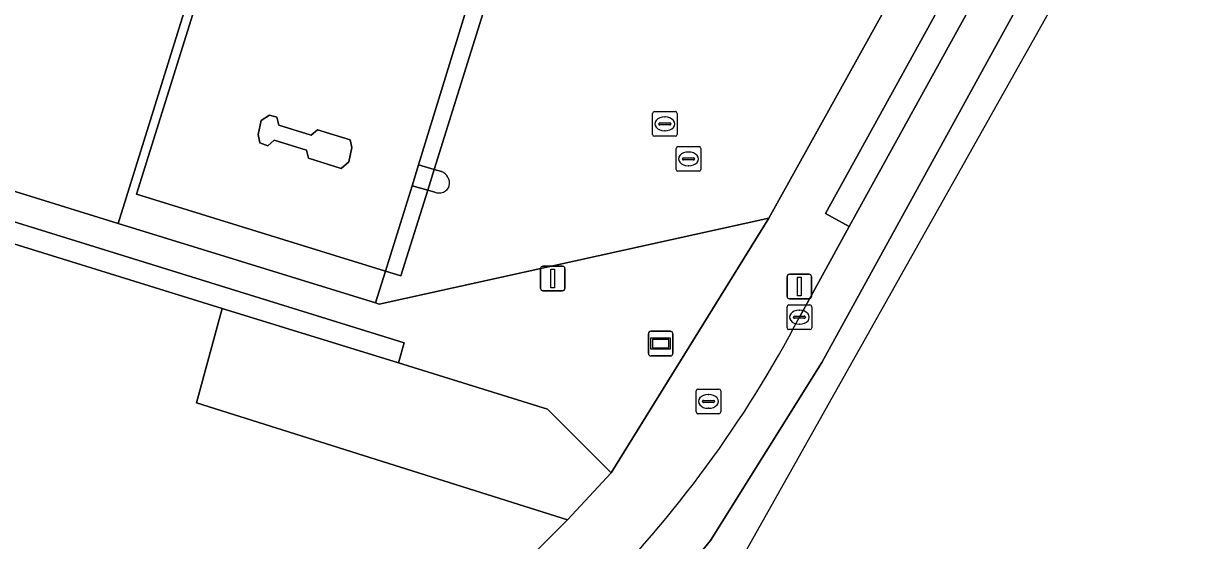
# Model space of a CAD drawing. Extents: x 162803 to 163818, y 381639 to 382475.
# Drawn here: x 163251.21 to 163299.1, y 381667.97 to 381688.91 of the extents above; entities that cross this region are included whole.
import ezdxf

# ---------------------------------------------------------------- set-up
doc = ezdxf.new("R2010")
doc.units = 0
for name, color, linetype in [('IMGEO_Brandkraan', 7, 'Continuous'), ('IMGEO_Groenvoorziening', 7, 'Continuous'), ('IMGEO_Kolk', 7, 'Continuous'), ('IMGEO_Lichtmast', 7, 'Continuous'), ('IMGEO_Muur', 7, 'Continuous'), ('IMGEO_Reclamebord', 7, 'Continuous'), ('IMGEO_Rijbaan_lokaal_gesloten', 7, 'Continuous'), ('IMGEO_Rijbaan_lokaal_open', 7, 'Continuous'), ('IMGEO_Rioolput', 7, 'Continuous'), ('IMGEO_Verkeerseiland_gesloten', 7, 'Continuous'), ('IMGEO_Voetpad_open', 7, 'Continuous')]:
    doc.layers.add(name, color=color, linetype=linetype)

msp = doc.modelspace()

# ---------------------------------------------------------------- linework, layer by layer
at = {"layer": 'IMGEO_Brandkraan'}
for p, q in [((163278.46, 381673.176), (163278.46, 381674.028)), ((163278.535, 381674.102), (163279.387, 381674.102)), ((163279.461, 381674.028), (163279.461, 381673.176)), ((163278.719, 381673.596), (163278.719, 381673.608)), ((163279.157, 381673.559), (163278.759, 381673.559)), ((163278.762, 381673.645), (163279.16, 381673.645)), ((163278.948, 381673.882), (163278.973, 381673.882)), ((163279.203, 381673.608), (163279.203, 381673.596)), ((163279.387, 381673.102), (163278.535, 381673.102)), ((163278.971, 381673.322), (163278.946, 381673.322))]:
    msp.add_line(p, q, dxfattribs=at)
for points in [[(163278.46, 381673.176), (163278.46, 381674.028)], [(163278.535, 381674.102), (163279.387, 381674.102)], [(163279.461, 381674.028), (163279.461, 381673.176)], [(163279.387, 381673.102), (163278.535, 381673.102)]]:
    msp.add_lwpolyline(points, dxfattribs=at)
for centre, radius, start, end in [((163278.537, 381674.026), 0.0765, 91.552, 178.448), ((163278.537, 381674.026), 0.0765, 91.552, 178.448), ((163279.385, 381674.026), 0.0765, 1.552, 88.448), ((163279.385, 381674.026), 0.0765, 1.552, 88.448), ((163278.759, 381673.605), 0.0403, 85.8775, 175.7526), ((163278.756, 381673.595), 0.0366, 178.938, 274.7102), ((163279.16, 381673.602), 0.043, 264.8664, 352.4533), ((163279.164, 381673.607), 0.0386, 1.7309, 96.639), ((163278.537, 381673.178), 0.0765, 181.552, 268.448), ((163278.537, 381673.178), 0.0765, 181.552, 268.448), ((163279.385, 381673.178), 0.0765, 271.552, 358.448), ((163279.385, 381673.178), 0.0765, 271.552, 358.448)]:
    msp.add_arc(centre, radius, start, end, dxfattribs=at)
for centre, major_axis, ratio, start_param, end_param in [((163278.947, 381673.602), (-0.387, 0.002), 0.722429, 4.712389, 7.853982), ((163278.972, 381673.602), (-0.39, 0.002), 0.717154, 1.570796, 4.712389)]:
    msp.add_ellipse(centre, major_axis=major_axis, ratio=ratio, start_param=start_param, end_param=end_param, dxfattribs=at)
at = {"layer": 'IMGEO_Groenvoorziening'}
for points in [[(163258.213, 381673.547), (163259.257, 381677.372), (163235.648, 381684.691), (163233.369, 381685.398)], [(163263.728, 381659.386), (163264.927, 381660.563), (163268.929, 381664.492), (163273.246, 381668.804), (163258.213, 381673.547)]]:
    msp.add_lwpolyline(points, dxfattribs=at)
msp.add_lwpolyline([(163272.435, 381673.287), (163266.397, 381675.159), (163259.257, 381677.372), (163258.213, 381673.547), (163273.246, 381668.804), (163275.013, 381670.711)], close=True, dxfattribs=at)
at = {"layer": 'IMGEO_Kolk'}
for p, q in [((163276.693, 381684.422), (163276.693, 381685.274)), ((163276.768, 381685.348), (163277.62, 381685.348)), ((163277.181, 381685.128), (163277.206, 381685.128)), ((163277.694, 381685.274), (163277.694, 381684.422)), ((163276.952, 381684.842), (163276.952, 381684.854)), ((163277.39, 381684.805), (163276.992, 381684.805)), ((163276.995, 381684.891), (163277.393, 381684.891)), ((163277.204, 381684.568), (163277.179, 381684.568)), ((163277.436, 381684.854), (163277.436, 381684.842)), ((163277.62, 381684.348), (163276.768, 381684.348)), ((163282.146, 381676.588), (163282.146, 381677.44)), ((163282.221, 381677.514), (163283.073, 381677.514)), ((163283.147, 381677.44), (163283.147, 381676.588)), ((163282.405, 381677.008), (163282.405, 381677.02)), ((163282.843, 381676.971), (163282.445, 381676.971)), ((163282.448, 381677.057), (163282.846, 381677.057)), ((163282.634, 381677.294), (163282.659, 381677.294)), ((163282.889, 381677.02), (163282.889, 381677.008)), ((163283.073, 381676.514), (163282.221, 381676.514)), ((163282.657, 381676.734), (163282.632, 381676.734))]:
    msp.add_line(p, q, dxfattribs=at)
for points in [[(163276.693, 381684.422), (163276.693, 381685.274)], [(163276.768, 381685.348), (163277.62, 381685.348)], [(163277.694, 381685.274), (163277.694, 381684.422)], [(163277.62, 381684.348), (163276.768, 381684.348)], [(163282.146, 381676.588), (163282.146, 381677.44)], [(163282.221, 381677.514), (163283.073, 381677.514)], [(163283.147, 381677.44), (163283.147, 381676.588)], [(163283.073, 381676.514), (163282.221, 381676.514)]]:
    msp.add_lwpolyline(points, dxfattribs=at)
for centre, radius, start, end in [((163276.77, 381685.272), 0.0765, 91.552, 178.448), ((163276.77, 381685.272), 0.0765, 91.552, 178.448), ((163277.618, 381685.272), 0.0765, 1.552, 88.448), ((163277.618, 381685.272), 0.0765, 1.552, 88.448), ((163276.992, 381684.851), 0.0403, 85.8775, 175.7526), ((163276.989, 381684.841), 0.0366, 178.938, 274.7102), ((163277.393, 381684.848), 0.043, 264.8664, 352.4533), ((163277.397, 381684.853), 0.0386, 1.7309, 96.639), ((163276.77, 381684.424), 0.0765, 181.552, 268.448), ((163276.77, 381684.424), 0.0765, 181.552, 268.448), ((163277.618, 381684.424), 0.0765, 271.552, 358.448), ((163277.618, 381684.424), 0.0765, 271.552, 358.448), ((163282.223, 381677.438), 0.0765, 91.552, 178.448), ((163282.223, 381677.438), 0.0765, 91.552, 178.448), ((163283.071, 381677.438), 0.0765, 1.552, 88.448), ((163283.071, 381677.438), 0.0765, 1.552, 88.448), ((163282.445, 381677.017), 0.0403, 85.8775, 175.7526), ((163282.442, 381677.007), 0.0366, 178.938, 274.7102), ((163282.846, 381677.014), 0.043, 264.8664, 352.4533), ((163282.85, 381677.019), 0.0386, 1.7309, 96.639), ((163282.223, 381676.59), 0.0765, 181.552, 268.448), ((163282.223, 381676.59), 0.0765, 181.552, 268.448), ((163283.071, 381676.59), 0.0765, 271.552, 358.448), ((163283.071, 381676.59), 0.0765, 271.552, 358.448)]:
    msp.add_arc(centre, radius, start, end, dxfattribs=at)
for centre, major_axis, ratio, start_param, end_param in [((163277.18, 381684.848), (-0.387, 0.002), 0.722429, 4.712389, 7.853982), ((163277.205, 381684.848), (-0.39, 0.002), 0.717154, 1.570796, 4.712389), ((163282.633, 381677.014), (-0.387, 0.002), 0.722429, 4.712389, 7.853982), ((163282.658, 381677.014), (-0.39, 0.002), 0.717154, 1.570796, 4.712389)]:
    msp.add_ellipse(centre, major_axis=major_axis, ratio=ratio, start_param=start_param, end_param=end_param, dxfattribs=at)
at = {"layer": 'IMGEO_Lichtmast'}
for p, q in [((163272.155, 381678.183), (163272.155, 381678.983)), ((163272.155, 381678.983), (163272.155, 381678.183)), ((163272.255, 381679.083), (163273.045, 381679.083)), ((163273.045, 381679.083), (163272.255, 381679.083)), ((163273.145, 381678.983), (163273.145, 381678.183)), ((163273.145, 381678.183), (163273.145, 381678.983)), ((163282.147, 381677.858), (163282.147, 381678.658)), ((163282.147, 381678.658), (163282.147, 381677.858)), ((163282.247, 381678.758), (163283.037, 381678.758)), ((163283.037, 381678.758), (163282.247, 381678.758)), ((163283.137, 381678.658), (163283.137, 381677.858)), ((163283.137, 381677.858), (163283.137, 381678.658)), ((163273.045, 381678.083), (163272.255, 381678.083)), ((163272.255, 381678.083), (163273.045, 381678.083)), ((163283.037, 381677.758), (163282.247, 381677.758)), ((163282.247, 381677.758), (163283.037, 381677.758))]:
    msp.add_line(p, q, dxfattribs=at)
for points in [[(163272.575, 381678.958), (163272.725, 381678.958), (163272.725, 381678.208), (163272.575, 381678.208), (163272.575, 381678.958)], [(163282.567, 381678.633), (163282.717, 381678.633), (163282.717, 381677.883), (163282.567, 381677.883), (163282.567, 381678.633)]]:
    msp.add_lwpolyline(points, dxfattribs=at)
for centre, start, end in [((163272.255, 381678.983), 90, 180), ((163272.255, 381678.983), 90, 180), ((163273.045, 381678.983), 0, 90), ((163273.045, 381678.983), 360, 90), ((163282.247, 381678.658), 90, 180), ((163282.247, 381678.658), 90, 180), ((163283.037, 381678.658), 0, 90), ((163283.037, 381678.658), 360, 90), ((163272.255, 381678.183), 180, 270), ((163272.255, 381678.183), 180, 270), ((163273.045, 381678.183), 270, 0), ((163273.045, 381678.183), 270, 0), ((163282.247, 381677.858), 180, 270), ((163282.247, 381677.858), 180, 270), ((163283.037, 381677.858), 270, 0), ((163283.037, 381677.858), 270, 0)]:
    msp.add_arc(centre, 0.1, start, end, dxfattribs=at)
at = {"layer": 'IMGEO_Muur'}
msp.add_lwpolyline([(163235.648, 381684.691), (163259.257, 381677.372), (163266.397, 381675.159), (163266.633, 381675.98), (163235.882, 381685.517)], close=True, dxfattribs=at)
at = {"layer": 'IMGEO_Reclamebord'}
for p, q in [((163276.626, 381676.444), (163277.416, 381676.444)), ((163277.416, 381676.444), (163276.626, 381676.444)), ((163276.526, 381675.544), (163276.526, 381676.344)), ((163276.526, 381676.344), (163276.526, 381675.544)), ((163277.516, 381676.344), (163277.516, 381675.544)), ((163277.516, 381675.544), (163277.516, 381676.344)), ((163277.416, 381675.444), (163276.626, 381675.444)), ((163276.626, 381675.444), (163277.416, 381675.444))]:
    msp.add_line(p, q, dxfattribs=at)
for points in [[(163276.627, 381676.176), (163277.415, 381676.176), (163277.415, 381675.712), (163276.627, 381675.712), (163276.627, 381676.176)], [(163276.692, 381676.111), (163276.692, 381675.777), (163277.35, 381675.777), (163277.35, 381676.111), (163276.692, 381676.111)]]:
    msp.add_lwpolyline(points, dxfattribs=at)
for centre, start, end in [((163276.626, 381676.344), 90, 180), ((163276.626, 381676.344), 90, 180), ((163277.416, 381676.344), 0, 90), ((163277.416, 381676.344), 360, 90), ((163276.626, 381675.544), 180, 270), ((163276.626, 381675.544), 180, 270), ((163277.416, 381675.544), 270, 0), ((163277.416, 381675.544), 270, 0)]:
    msp.add_arc(centre, 0.1, start, end, dxfattribs=at)
at = {"layer": 'IMGEO_Rijbaan_lokaal_gesloten'}
for points in [[(163304.255, 381712.196), (163311.529, 381725.621), (163324.948, 381750.023), (163367.924, 381828.37), (163366.609, 381829.082), (163322.968, 381750), (163314.199, 381734.104), (163311.279, 381728.855), (163296.94, 381702.916), (163294.771, 381698.992), (163294.59, 381698.664), (163294.187, 381697.958), (163284.657, 381680.684), (163282.65, 381677.022)], [(163370.398, 381827.031), (163367.924, 381828.37), (163324.948, 381750.023), (163311.529, 381725.621), (163304.255, 381712.196), (163298.325, 381701.71), (163291.588, 381689.799), (163283.562, 381675.182), (163279.047, 381667.968), (163273.728, 381661.499)], [(163273.484, 381655.096), (163319.424, 381736.781), (163362.879, 381814.36), (163370.398, 381827.031)], [(163273.728, 381661.499), (163279.047, 381667.968), (163283.562, 381675.182), (163291.588, 381689.799), (163298.325, 381701.71), (163304.255, 381712.196)]]:
    msp.add_lwpolyline(points, dxfattribs=at)
msp.add_arc((163241.083, 381698.71), 46.884, 315.0125, 332.446, dxfattribs=at)
at = {"layer": 'IMGEO_Rijbaan_lokaal_open'}
for points in [[(163230.442, 381688.446), (163255.038, 381680.815), (163258.159, 381690.838), (163253.254, 381692.371), (163245.051, 381694.914), (163234.017, 381698.421), (163228.919, 381699.955), (163222.235, 381692.264), (163227.645, 381687.719)], [(163267.87, 381682.087), (163267.581, 381682.168), (163266.494, 381678.69), (163265.867, 381678.883), (163265.461, 381677.592), (163265.614, 381677.542), (163281.403, 381681.027), (163291.399, 381699.034)], [(163271.302, 381692.465), (163270.842, 381692.605), (163267.841, 381683.001), (163268.138, 381682.915)], [(163268.138, 381682.915), (163267.841, 381683.001), (163267.581, 381682.168), (163267.87, 381682.087)]]:
    msp.add_lwpolyline(points, dxfattribs=at)
for points in [[(163265.461, 381677.592), (163265.867, 381678.883), (163255.782, 381681.997), (163260.132, 381695.918), (163259.775, 381696.028), (163258.159, 381690.838), (163255.038, 381680.815)], [(163255.782, 381681.997), (163265.867, 381678.883), (163266.956, 381682.344), (163267.21, 381683.185), (163270.164, 381692.812), (163267.204, 381693.747), (163267.55, 381694.878), (163265.067, 381695.633), (163264.708, 381694.511), (163260.132, 381695.918)], [(163270.842, 381692.605), (163270.164, 381692.812), (163267.21, 381683.185), (163267.841, 381683.001)], [(163264.075, 381683.046), (163262.756, 381683.453), (163262.665, 381683.786), (163261.36, 381684.188), (163261.102, 381683.96), (163260.773, 381684.086), (163260.705, 381684.421), (163260.839, 381684.98), (163261.173, 381685.204), (163261.473, 381685.125), (163261.544, 381684.791), (163262.856, 381684.388), (163263.116, 381684.612), (163264.446, 381684.206), (163264.504, 381683.887), (163264.388, 381683.312)], [(163267.841, 381683.001), (163267.21, 381683.185), (163266.956, 381682.344), (163267.581, 381682.168)], [(163266.494, 381678.69), (163267.581, 381682.168), (163266.956, 381682.344), (163265.867, 381678.883)]]:
    msp.add_lwpolyline(points, close=True, dxfattribs=at)
for centre, radius, start, end in [((163267.958, 381682.438), 0.51, 349.1857, 69.3302), ((163267.958, 381682.438), 0.51, 349.1857, 69.3302), ((163268.043, 381682.494), 0.443, 246.9504, 339.8687), ((163268.043, 381682.494), 0.443, 246.9504, 339.8687)]:
    msp.add_arc(centre, radius, start, end, dxfattribs=at)
at = {"layer": 'IMGEO_Rioolput'}
for p, q in [((163277.651, 381683.003), (163277.651, 381683.855)), ((163277.726, 381683.929), (163278.578, 381683.929)), ((163278.139, 381683.709), (163278.164, 381683.709)), ((163278.652, 381683.855), (163278.652, 381683.003)), ((163277.91, 381683.423), (163277.91, 381683.435)), ((163278.348, 381683.386), (163277.95, 381683.386)), ((163277.953, 381683.472), (163278.351, 381683.472)), ((163278.162, 381683.149), (163278.137, 381683.149)), ((163278.394, 381683.435), (163278.394, 381683.423)), ((163278.578, 381682.929), (163277.726, 381682.929))]:
    msp.add_line(p, q, dxfattribs=at)
for points in [[(163277.651, 381683.003), (163277.651, 381683.855)], [(163277.726, 381683.929), (163278.578, 381683.929)], [(163278.652, 381683.855), (163278.652, 381683.003)], [(163278.578, 381682.929), (163277.726, 381682.929)]]:
    msp.add_lwpolyline(points, dxfattribs=at)
for centre, radius, start, end in [((163277.728, 381683.853), 0.0765, 91.552, 178.448), ((163277.728, 381683.853), 0.0765, 91.552, 178.448), ((163278.576, 381683.853), 0.0765, 1.552, 88.448), ((163278.576, 381683.853), 0.0765, 1.552, 88.448), ((163277.95, 381683.432), 0.0403, 85.8775, 175.7526), ((163277.947, 381683.422), 0.0366, 178.938, 274.7102), ((163278.351, 381683.429), 0.043, 264.8664, 352.4533), ((163278.355, 381683.434), 0.0386, 1.7309, 96.639), ((163277.728, 381683.005), 0.0765, 181.552, 268.448), ((163277.728, 381683.005), 0.0765, 181.552, 268.448), ((163278.576, 381683.005), 0.0765, 271.552, 358.448), ((163278.576, 381683.005), 0.0765, 271.552, 358.448)]:
    msp.add_arc(centre, radius, start, end, dxfattribs=at)
for centre, major_axis, ratio, start_param, end_param in [((163278.138, 381683.429), (-0.387, 0.002), 0.722429, 4.712389, 7.853982), ((163278.163, 381683.429), (-0.39, 0.002), 0.717154, 1.570796, 4.712389)]:
    msp.add_ellipse(centre, major_axis=major_axis, ratio=ratio, start_param=start_param, end_param=end_param, dxfattribs=at)
at = {"layer": 'IMGEO_Verkeerseiland_gesloten'}
msp.add_lwpolyline([(163264.446, 381684.206), (163263.116, 381684.612), (163262.856, 381684.388), (163261.544, 381684.791), (163261.473, 381685.125), (163261.173, 381685.204), (163260.839, 381684.98), (163260.705, 381684.421), (163260.773, 381684.086), (163261.102, 381683.96), (163261.36, 381684.188), (163262.665, 381683.786), (163262.756, 381683.453), (163264.075, 381683.046), (163264.388, 381683.312), (163264.504, 381683.887)], close=True, dxfattribs=at)
at = {"layer": 'IMGEO_Voetpad_open'}
for points in [[(163282.65, 381677.022), (163284.657, 381680.684), (163283.703, 381681.211), (163293.233, 381698.484), (163291.399, 381699.034), (163281.403, 381681.027), (163275.013, 381670.711), (163273.246, 381668.804), (163268.929, 381664.492), (163264.927, 381660.563), (163266.985, 381658.467), (163271.942, 381663.308), (163272.642, 381663.991), (163274.243, 381665.565)], [(163281.403, 381681.027), (163265.614, 381677.542), (163265.461, 381677.592), (163255.038, 381680.815), (163230.442, 381688.446)], [(163233.369, 381685.398), (163235.648, 381684.691), (163235.882, 381685.517), (163266.633, 381675.98), (163266.397, 381675.159), (163272.435, 381673.287), (163275.013, 381670.711), (163281.403, 381681.027)]]:
    msp.add_lwpolyline(points, dxfattribs=at)
msp.add_lwpolyline([(163294.187, 381697.958), (163293.233, 381698.484), (163283.703, 381681.211), (163284.657, 381680.684)], close=True, dxfattribs=at)
msp.add_arc((163241.083, 381698.71), 46.884, 315.0125, 332.446, dxfattribs=at)

doc.saveas('drawing.dxf')
